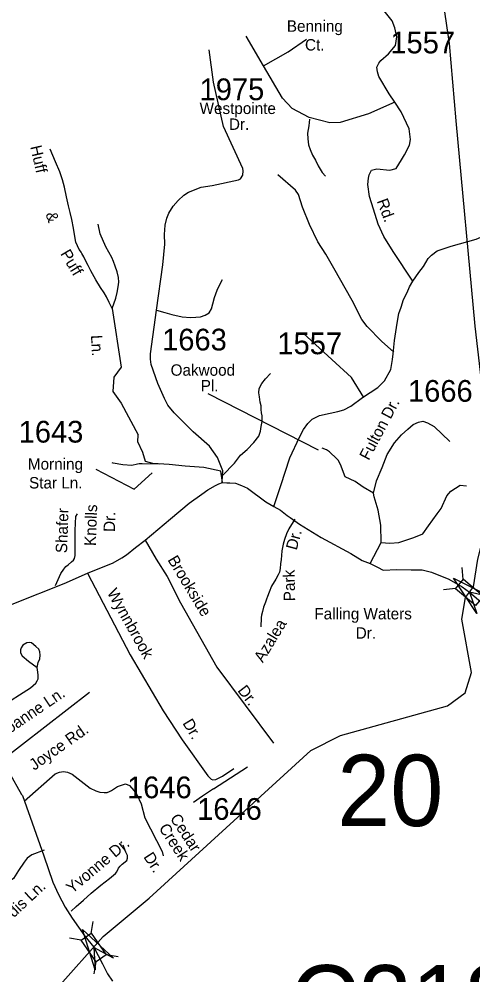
# Model space of a CAD drawing. Extents: x 884530 to 1028605, y 526725 to 653634.
# Drawn here: x 965416 to 968026, y 609149 to 614646 of the extents above; entities that cross this region are included whole.
import ezdxf

# ---------------------------------------------------------------- set-up
doc = ezdxf.new("R2010")
doc.units = 0
for name, color, linetype in [('Exist Hydrographic Creek Single Shore', 7, 'Continuous'), ('Exist Road Non-System Type 51', 7, 'Continuous'), ('Exist Road Non-System Type 51 Label', 7, 'Continuous'), ('Exist Road Secondary Structure Culvert Number Label', 7, 'Continuous'), ('Exist Road Secondary Structure Standard Bridge Attributed CELL', 7, 'Continuous'), ('Exist Road Secondary Structure Standard Bridge CELL', 7, 'Continuous'), ('Exist Road Secondary Structure Standard Bridge Number Label', 7, 'Continuous'), ('Exist Road Secondary Type 51 Attributed', 7, 'Continuous'), ('Exist Road Secondary Type 51 Label', 7, 'Continuous'), ('Exist Road Secondary Type 51 Number Label', 7, 'Continuous'), ('Exist Utilities Electrical Transmission Line', 7, 'Continuous')]:
    doc.layers.add(name, color=color, linetype=linetype)

msp = doc.modelspace()

# ---------------------------------------------------------------- linework, layer by layer
at = {"layer": 'Exist Hydrographic Creek Single Shore'}
for points in [[(966164.1, 609590.1), (967095, 610440.6), (967264.7, 610525.9), (967879.4, 610697.2), (967982, 610770.6), (968018.3, 610888.7), (967963, 611194.7), (967983.1, 611320), (968030.5, 611381.6), (968053.7, 611540), (968073.2, 611614), (968190.7, 611743.4), (968316.1, 611786.5), (968465, 611825.7), (968970, 611610.6), (969368.9, 611330.2), (969594.1, 611332.2), (969906.5, 611444.1), (970017, 611507.6), (970139.3, 611662.6), (970166.9, 611737.5), (970227.8, 611808.5), (970473.1, 611908.6), (970499.2, 611940.9)], [(964675.9, 608516.9), (964711, 608565.4), (965025.5, 608676.1), (965245.3, 608880.6), (965307.5, 608938), (965637.6, 609075.7), (965900, 609369.1), (966164.1, 609590.1)]]:
    msp.add_lwpolyline(points, dxfattribs=at)
at = {"layer": 'Exist Road Non-System Type 51'}
for p, q in [((966585.9, 612021.2), (966587.7, 612047.9)), ((966583.3, 611982.7), (966585.9, 612021.2)), ((965308.2, 610376.7), (965820.4, 610775.6)), ((966534.2, 610219.4), (966729.6, 610345.6))]:
    msp.add_line(p, q, dxfattribs=at)
for points in [[(966206.2, 612972.5), (966242.3, 613232), (966254.8, 613350.9), (966252.8, 613407.4), (966255.4, 613460.9), (966265.3, 613501.9), (966277.5, 613529.2), (966301.8, 613570.2), (966331.1, 613603.2), (966363.7, 613634.2), (966390, 613650.8), (966464.1, 613679.1), (966526.2, 613689.1), (966677.9, 613720.6), (966689.1, 613726.7), (966702.4, 613747.7), (966705.5, 613773.2), (966703.3, 613785.9), (966591.3, 614028.2), (966534, 614282.3), (966509, 614468.5)], [(967085.6, 614071.2), (967082.8, 614032), (967074.6, 613989.4), (967076.3, 613958.2), (967081.2, 613922.2), (967091, 613896), (967104.2, 613863.2), (967120.5, 613833.8), (967136.9, 613802.7), (967148.3, 613782.9), (967159.8, 613763.3), (967177.9, 613742)], [(965951.4, 612981.6), (965935.2, 613016), (965918.1, 613048.1), (965904.8, 613071.6), (965884.9, 613103.1), (965858.4, 613146.1), (965828.2, 613199.1), (965812.8, 613229.3), (965800.7, 613254.1), (965787.7, 613278.9), (965782, 613288.5), (965776.6, 613298.7), (965772.7, 613305.6), (965769.1, 613310.7), (965762.6, 613321.1), (965742.3, 613362.6), (965736.5, 613394.8), (965728.8, 613443.5), (965719.1, 613494.3), (965710.1, 613533.3), (965701, 613571.4), (965689, 613624.7), (965677.1, 613679.1), (965666.6, 613722.3), (965650.1, 613768), (965625, 613825.6), (965595, 613898.3)], [(967571.3, 612731.3), (967500.1, 612793), (967417.5, 612877.4), (967388.2, 612917.5), (967331.1, 613027.1), (967225.7, 613214.4), (967179.5, 613294.1), (967135.2, 613365.6), (967086.1, 613464.6), (967045.7, 613564.9), (967022.3, 613636.4), (967005, 613661.4), (966904.3, 613750.6)], [(965951.4, 612981.6), (965972.8, 613041.3), (965981.1, 613072.8), (965986.5, 613105.3), (965989, 613133), (965987.8, 613160), (965980.4, 613192.8), (965969.6, 613225.3), (965959.4, 613251), (965949.1, 613274.7), (965914.2, 613336.1), (965882.5, 613410.7), (965871.4, 613465.9)], [(966206.2, 612972.5), (966253.6, 612959.1), (966295.3, 612946.8), (966354, 612933), (966402.3, 612930.3), (966433.3, 612931.7), (966459.9, 612934.3), (966486.9, 612943.1), (966508.6, 612957.2), (966522.6, 612979.4), (966530.1, 613008.2), (966539.4, 613044.6), (966555, 613087.3), (966570.3, 613120), (966585.5, 613147.8)], [(965951.4, 612981.6), (966004.1, 612645.1), (965961.2, 612586.9), (965955.1, 612504.1), (966004.1, 612436.7), (966100.7, 612256)], [(966587.7, 612047.9), (966557.7, 612124.5), (966511.5, 612189.8), (966418.1, 612272.8), (966308.4, 612382), (966272.5, 612426.5), (966251.6, 612463.1), (966213.4, 612549.9), (966176, 612658.9), (966171.5, 612691.1), (966171.2, 612721.6), (966206.2, 612972.5)], [(967398.2, 612469.1), (967328.3, 612585.7), (967215.2, 612687.7), (967049.6, 612839.5)], [(966585.9, 612021.2), (966654.9, 612092.7), (966689.5, 612137.3), (966727, 612171.4), (966766.8, 612211.6), (966794.3, 612248.2), (966804.5, 612276.4), (966808.3, 612302.3), (966813.3, 612332.6), (966813.8, 612344.6), (966813.3, 612363.4), (966810.5, 612381.5), (966808.9, 612401.3), (966807.9, 612421.7), (966803.3, 612442), (966799, 612472.8), (966795.1, 612497.5), (966796.8, 612520.7), (966811.7, 612551), (966832.6, 612576.2), (966861.2, 612607.6)], [(966225.2, 612086.7), (966123.5, 612088.6), (966107, 612088.1), (966097.5, 612085.6), (966065.4, 612079.5), (966012.5, 612081.9), (965957.1, 612091.5), (965951.7, 612093.1)], [(965625.8, 611387.7), (965656.3, 611457.1), (965673.3, 611482.7), (965685.7, 611496.9), (965698.8, 611508.3), (965718.4, 611524.1), (965729, 611534.1), (965735.3, 611543.5), (965738.1, 611560.6), (965739, 611636.1), (965739, 611704.4), (965740.3, 611747), (965742.7, 611784.7), (965751.5, 611800.6)], [(967002.5, 611769.3), (966966.8, 611714.2), (966953.5, 611686.2), (966942.6, 611653.8), (966935.4, 611626.8), (966928.2, 611587.7), (966924.9, 611561.3), (966922.8, 611538.3), (966920, 611514.1), (966917.2, 611487), (966913.5, 611465.7), (966906.9, 611449), (966892, 611425.4), (966867.5, 611384.6), (966853.7, 611349.4), (966844.9, 611325.5), (966838.5, 611309.7), (966833, 611293.4), (966821.6, 611263.9), (966815.3, 611239.3), (966811, 611218.6), (966809.4, 611205.5), (966807.8, 611185.3), (966807.1, 611168.3), (966807.1, 611150.7)], [(966142, 611649.1), (966204.9, 611539.9), (966268, 611439.7), (966345.1, 611288), (966552.7, 610918.4), (966880.1, 610481)], [(965305.5, 610689.8), (965481.4, 610799.5), (965511.8, 610827), (965520, 610839.7), (965525.5, 610852), (965526.3, 610873), (965524, 610889.8), (965520, 610917.5), (965525.4, 610945), (965535.7, 610966.1), (965538, 610988.4), (965535.7, 611006.3), (965528.9, 611021.6), (965512.8, 611038.7), (965487, 611058.4), (965473.5, 611061.7), (965459.9, 611058.1), (965438, 611045.2), (965428.3, 611030.1), (965424.9, 611018.2), (965424.9, 611001.1), (965433.6, 610983.4), (965470.9, 610954.2), (965520, 610917.5)], [(965444.7, 610149), (965623.4, 610305.7), (965648.4, 610315.9), (965672, 610318.9), (965694.7, 610315.9), (965721.6, 610304.4), (965825.8, 610223.4), (965857.5, 610208), (965879.7, 610200.3), (965904.7, 610197.6), (965923.1, 610198.4), (965936.1, 610204.1), (965948.1, 610209.9), (965983.1, 610232.9), (966028.1, 610248.5), (966051.2, 610237.9), (966076.3, 610209), (966093.7, 610186.8), (966118.8, 610133.8), (966139.9, 610051.9), (966239.3, 609859.8), (966244, 609833.1)], [(966534.2, 610219.4), (966471.8, 610176.3), (966419.4, 610140)], [(965715, 609515.3), (965744.8, 609542.6), (965787.5, 609579.9), (965830.4, 609618.6), (965886, 609665.6), (965935.4, 609702.7), (965971.2, 609731.8), (965978.8, 609742.8), (965987.9, 609762.1), (965997, 609775.1), (966008.7, 609786.7), (966036.1, 609806.3), (966040.2, 609820.1), (966038.9, 609836.7), (966030.2, 609854.1), (966015.4, 609896)], [(965560.3, 609865.8), (965490.1, 609840.6), (965462.1, 609820.5), (965446.1, 609797.8), (965412.6, 609749.7), (965383.2, 609704.3), (965357.8, 609684.2), (965280.2, 609628)]]:
    msp.add_lwpolyline(points, dxfattribs=at)
at = {"layer": 'Exist Road Secondary Structure Standard Bridge Attributed CELL'}
for points in [[(968049.7, 611227.4), (967914.8, 611430.5), (968133.2, 611322.1), (968006.3, 611349.9)], [(965853.1, 609177.7), (965780.2, 609410.4), (965959.7, 609245.3), (965845.5, 609307.5)]]:
    msp.add_lwpolyline(points, close=True, dxfattribs=at)
at = {"layer": 'Exist Road Secondary Structure Standard Bridge CELL'}
for p, q in [((967970.4, 611423.4), (967964.4, 611492.1)), ((967926, 611370.5), (967857.3, 611364.5)), ((965829.9, 609387.7), (965841.9, 609455.7)), ((965773.4, 609348.1), (965705.5, 609360.1)), ((965985.6, 609252.7), (965917.6, 609264.7)), ((965847.8, 609156.2), (965859.8, 609224.2))]:
    msp.add_line(p, q, dxfattribs=at)
for points in [[(968041.6, 611273.1), (967925.8, 611370.3), (967971.2, 611424.3), (968087, 611327.2)], [(965859.8, 609224.2), (965773.1, 609348), (965831, 609388.4), (965917.6, 609264.7)]]:
    msp.add_lwpolyline(points, close=True, dxfattribs=at)
at = {"layer": 'Exist Road Secondary Type 51 Attributed'}
for points in [[(967577.2, 614167.8), (967544.2, 614215.5), (967485.6, 614315.5), (967477.6, 614343.2), (967474.5, 614369.5), (967485.3, 614392.4), (967496.9, 614406.9), (967541.7, 614445.7), (967580.8, 614493.5), (967589.4, 614544.2), (967577.9, 614596), (967562.5, 614635.2), (967516.4, 614692.7)], [(966821.1, 614378), (966721.3, 614547.9)], [(966821.1, 614378), (966964.6, 614458.5), (967069.6, 614530.4)], [(967577.2, 614167.8), (967425, 614101.2), (967262.2, 614050.4), (967202.7, 614048.6), (967085.4, 614080.2), (966987.4, 614131.4), (966931, 614191.8), (966821.1, 614378)], [(967680.8, 613138.6), (967567.9, 613309.5), (967513.4, 613395.3), (967481.1, 613466.8), (967455, 613552.5), (967431.7, 613625.3), (967422.2, 613694.9), (967426.1, 613731.7), (967430.5, 613750.6), (967443.9, 613776.8), (967473.9, 613783.9), (967547.7, 613777.3), (967584.1, 613785.9), (967615, 613837.2), (967632, 613864.4), (967660.7, 613921.5), (967667.7, 613953.4), (967660.3, 614014.9), (967614, 614113.3), (967577.2, 614167.8)], [(967680.8, 613138.6), (967715.5, 613187.8), (967741.6, 613222.6), (967769.4, 613268.8), (967788, 613288.2), (967821.2, 613313.8), (967900.8, 613339.9), (968044.3, 613379.4), (968084.8, 613397), (968196.5, 613429), (968258.7, 613447.5), (968410.7, 613452.7), (968537.4, 613443.6), (968579.6, 613439.9), (968645.7, 613432), (968741.2, 613418), (968869.2, 613397.7), (969001.3, 613368.3), (969081.2, 613352.6), (969269.3, 613313.2)], [(966880.9, 611843.5), (966920.9, 611963.2), (966972.5, 612123.5), (967028.4, 612241.2), (967051.8, 612285.8), (967076.4, 612320.6), (967101.7, 612345.5), (967143, 612367), (967205.8, 612379.2), (967248.7, 612388.4), (967283.3, 612398.8), (967323.8, 612420.5), (967391.8, 612469.7), (967480.1, 612526.4), (967517.8, 612566.5), (967554.3, 612631), (967564.3, 612688.8), (967566.9, 612721.6), (967575.6, 612797.5), (967590, 612897.9), (967599.9, 612953.5), (967612.8, 612989.4), (967628, 613033.3), (967647.4, 613072.7), (967660.6, 613106.7), (967680.8, 613138.6)], [(967453.9, 611920.2), (967471.3, 611989.7), (967504.5, 612066.5), (967532.3, 612141), (967575.5, 612209.5), (967615.7, 612254.2), (967652.9, 612288.4), (967682.7, 612315.2), (967712.5, 612328.6), (967737.8, 612333.1), (967764.6, 612324.2), (967803.3, 612303.3), (967892.6, 612216.9)], [(966586.7, 611980.3), (966577.1, 612046.9), (966478.8, 612068.1), (966371.2, 612075.3), (966279.4, 612084.6), (966185.2, 612089.3), (966142.6, 612101.2), (966127.5, 612152.8), (966099.5, 612214.4), (966100.7, 612256)], [(967453.9, 611920.2), (967396, 611954.4), (967349.1, 611985.9), (967292, 612013.6), (967265.5, 612084.1), (967252.2, 612108.6), (967237, 612123.6), (967208.1, 612152.2), (967202.3, 612156.9), (967184.6, 612168.1), (967158.9, 612178.7)], [(965810.2, 611460.3), (965956.7, 611519.6), (966007.7, 611547.8), (966033.2, 611564.8), (966086.6, 611607), (966142, 611649.1), (966286.4, 611771.3), (966393.6, 611861.6), (966467.4, 611914.2), (966502.2, 611938.4), (966545, 611964), (966565.3, 611972.4), (966586.7, 611980.3)], [(966586.7, 611980.3), (966610.3, 611978.9), (966628.3, 611978.3), (966661.2, 611976.9), (966695.6, 611964), (966730.6, 611948.7), (966836, 611869.6), (966880.9, 611843.5)], [(967498.8, 611635), (967548.9, 611631.4), (967599.5, 611636), (967686.8, 611665.2), (967737.3, 611686.6), (967771, 611732.6), (967821.6, 611800), (967844.6, 611830.7), (967876.7, 611904.2), (967899.7, 611931.8), (967953.3, 611965.5), (967990.1, 611960.9)], [(967498.8, 611635), (967497.3, 611736.3), (967481.3, 611822.6), (967458.2, 611899.4), (967453.9, 611920.2)], [(966880.9, 611843.5), (966919, 611822), (966957.9, 611790.8), (966975.6, 611779.6), (967028.2, 611741.7), (967152.9, 611663.9), (967323.7, 611572.7), (967388.8, 611532.2), (967435.2, 611514.2)], [(967435.2, 611514.2), (967498.8, 611635)], [(967435.2, 611514.2), (967476.6, 611494.8), (967510.5, 611476.2), (967588.8, 611479.7), (967671.7, 611478), (967734.1, 611478), (967787.3, 611465.1), (967888.2, 611424.7), (967963.5, 611380.6), (968006.3, 611350.2)], [(964764.6, 611007.7), (964859, 611058.4), (964955.1, 611103.9), (965120.9, 611170.8), (965385.2, 611285.2), (965674.5, 611399.5), (965810.2, 611460.3)], [(965810.2, 611460.3), (966055.5, 610989), (966244.6, 610668.3), (966354.5, 610501.4), (966501.4, 610294.2), (966520.7, 610275.4), (966530.6, 610271.2), (966548.6, 610272.4), (966585.4, 610291.3), (966651.9, 610335.7)], [(968006.3, 611350.2), (968205.3, 611179.8)], [(964764.6, 611007.7), (964871.2, 610871.3), (965043.3, 610724.9), (965145.4, 610609.3), (965153, 610600.9), (965291.2, 610428.1), (965293.1, 610426), (965359.3, 610313.7), (965431, 610187), (965434.9, 610180.9), (965559.1, 609833.1), (965610.3, 609682.6), (965642.3, 609611), (965680.7, 609538.9), (965722.3, 609476.4), (965794.3, 609372.3), (965845.5, 609308.2)], [(965845.5, 609308.2), (965896.8, 609212.2), (965925.6, 609156.1), (965952.8, 609112.8)]]:
    msp.add_lwpolyline(points, dxfattribs=at)
at = {"layer": 'Exist Road Secondary Type 51 Label'}
for points in [[(966502.6, 612493.6), (967136.6, 612169.6)], [(965857.9, 612057.9), (966078.1, 611942.8), (966181.6, 612035.7)]]:
    msp.add_lwpolyline(points, dxfattribs=at)
at = {"layer": 'Exist Utilities Electrical Transmission Line'}
msp.add_lwpolyline([(967825.2, 614947.5), (967889.9, 614504.9), (967928.6, 614061.4), (968038, 612880.6), (968088.4, 612432.7), (968144, 611724.2), (968166.3, 611499.3), (968181.3, 611182.7), (968212.7, 610993.4), (968281.1, 610542.7), (968312.3, 610343.4), (968346.7, 610122.3), (968410.4, 609709.7), (968410.4, 609649.7), (968401.1, 609436.8), (968415.4, 609212.1), (968439.4, 608923.1)], dxfattribs=at)

# ---------------------------------------------------------------- texts
at = {"layer": 'Exist Road Non-System Type 51 Label'}
for s, height, rotation, p in [('Huff', 65.62, 282.9244, (965479.7, 613912)), ('&', 65.6, 289.0786, (965567.3, 613525.1)), ('Puff', 65.62, 300.6604, (965651.2, 613297)), ('Ln.', 65.62, 273.2615, (965829.3, 612827.5)), ('Shafer', 65.62, 88.0113, (965691.9, 611573.7)), ('Knolls', 65.62, 88.0113, (965857.4, 611614.8)), ('Dr.', 65.62, 88.0113, (965966.8, 611695.5)), ('Dr.', 65.62, 74.9493, (967012.4, 611588.2)), ('Brookside', 65.62, 301.1582, (966268.3, 611536.5)), ('Park', 65.62, 91.1786, (967004.2, 611298.7)), ('Azalea', 65.62, 58.7538, (966818, 610940.9)), ('Joanne Ln.', 65.62, 34.0019, (965327.2, 610511.4)), ('Dr.', 65.62, 307.6999, (966669.9, 610783.8)), ('Joyce Rd.', 65.62, 35.0595, (965503.3, 610322.5)), ('Cedar', 65.62, 303.103, (966281.6, 610049.5)), ('Creek', 65.62, 303.103, (966217.1, 609993.5)), ('Yvonne Dr.', 65.62, 39.9131, (965720.9, 609614.1)), ('Dr.', 65.62, 303.103, (966129.1, 609827.9)), ('Ardis Ln.', 65.62, 43.1002, (965321.9, 609415.4))]:
    msp.add_text(s, height=height, rotation=rotation, dxfattribs=at).set_placement(p)
at = {"layer": 'Exist Road Secondary Structure Culvert Number Label'}
msp.add_text('C218', height=410.1, dxfattribs=at).set_placement((966972.2, 608795.1))
at = {"layer": 'Exist Road Secondary Structure Standard Bridge Number Label'}
msp.add_text('20', height=410.1, dxfattribs=at).set_placement((967246.1, 610005.2))
at = {"layer": 'Exist Road Secondary Type 51 Label'}
for s, height, p in [('Benning', 65.62, (966956.2, 614573)), ('Ct.', 65.62, (967060.5, 614465.2)), ('Westpointe', 65.62, (966454.3, 614100)), ('Dr.', 65.62, (966623, 614008.8)), ('Oakwood', 65.62, (966287.7, 612594.9)), ('Pl.', 65.62, (966460.7, 612504.8)), ('Morning', 65.62, (965466.7, 612054.6)), ('Star Ln.', 65.62, (965473.5, 611946.5)), ('Falling Waters', 65.617, (967114.3, 611193.7)), ('Dr.', 65.62, (967352.2, 611082.8))]:
    msp.add_text(s, height=height, dxfattribs=at).set_placement(p)
for s, rotation, p in [('Rd.', 290.2817, (967472.7, 613599.9)), ('Fulton Dr.', 62.192, (967427.5, 612103.9)), ('Wynnbrook', 299.2123, (965919.8, 611348.3)), ('Dr.', 301.1154, (966354.2, 610597.2))]:
    msp.add_text(s, height=65.62, rotation=rotation, dxfattribs=at).set_placement(p)
at = {"layer": 'Exist Road Secondary Type 51 Number Label'}
for s, p in [('1557', (967551.6, 614448.8)), ('1975', (966454.4, 614179.5)), ('1663', (966238.9, 612740.3)), ('1557', (966901.6, 612718.6)), ('1666', (967653, 612445.2)), ('1643', (965413.9, 612210.5)), ('1646', (966037.1, 610165)), ('1646', (966440.3, 610040.9))]:
    msp.add_text(s, height=125, dxfattribs=at).set_placement(p)

doc.saveas('drawing.dxf')
